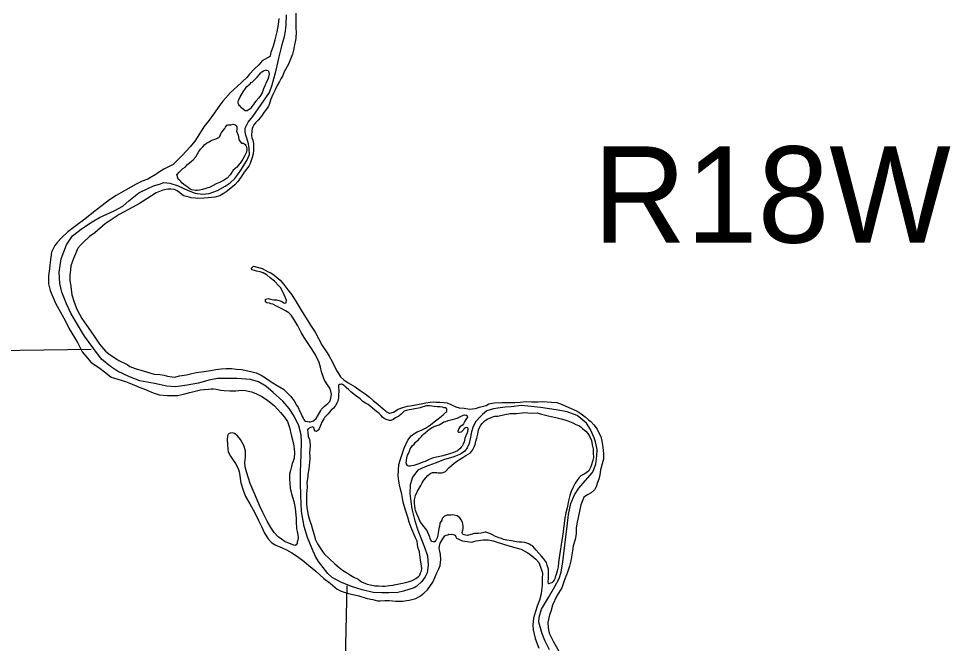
# Model space of a CAD drawing. Extents: x 369523 to 838377, y 495025 to 936819.
# Drawn here: x 617632 to 629895, y 719450 to 727677 of the extents above; entities that cross this region are included whole.
import ezdxf

# ---------------------------------------------------------------- set-up
doc = ezdxf.new("R2010")
doc.units = 0
for name, color, linetype in [('21', 7, 'Continuous'), ('Level 10', 7, 'Continuous'), ('Level 22', 7, 'Continuous'), ('Level 6', 7, 'Continuous')]:
    doc.layers.add(name, color=color, linetype=linetype)

msp = doc.modelspace()

# ---------------------------------------------------------------- linework, layer by layer
at = {"layer": 'Level 10'}
for points in [[(621279, 727749), (621279, 727673), (621279, 727591), (621281, 727543), (621283, 727509), (621279, 727416), (621259, 727308), (621248, 727260), (621238, 727208)], [(620946, 727183), (620954, 727235), (620988, 727318), (621010, 727398), (621037, 727504), (621051, 727600), (621061, 727678)], [(621238, 727208), (621184, 727078), (621128, 726977), (621109, 726928), (621084, 726884), (621065, 726849), (621036, 726795), (621010, 726738), (620979, 726677), (620950, 726616), (620934, 726558), (620920, 726524), (620880, 726469), (620858, 726440), (620837, 726404), (620812, 726369), (620787, 726340), (620763, 726318), (620752, 726304), (620728, 726279), (620715, 726253), (620707, 726229), (620702, 726196), (620697, 726144), (620700, 726108), (620713, 726074), (620722, 726031), (620724, 725951), (620721, 725894), (620708, 725846), (620680, 725771), (620661, 725735), (620599, 725653), (620560, 725594), (620517, 725531), (620480, 725490), (620427, 725445), (620363, 725398), (620323, 725369), (620280, 725342), (620216, 725326), (620125, 725318), (620075, 725313), (619991, 725309), (619961, 725311), (619905, 725319), (619875, 725327), (619806, 725343), (619784, 725357), (619749, 725386), (619717, 725409), (619683, 725427), (619637, 725430), (619595, 725431), (619531, 725419), (619442, 725381), (619320, 725302), (619223, 725244), (619136, 725196), (618957, 725096), (618848, 725027), (618772, 724976), (618634, 724856), (618564, 724807), (618487, 724735), (618448, 724694), (618413, 724653), (618379, 724580), (618354, 724518), (618321, 724421), (618314, 724365), (618305, 724298), (618305, 724234), (618319, 724148), (618333, 724041), (618365, 723945), (618398, 723850), (618464, 723729), (618524, 723640), (618576, 723565), (618646, 723469), (618696, 723388), (618776, 723296), (618837, 723251), (618924, 723193), (618950, 723175), (619059, 723122), (619098, 723096), (619165, 723068), (619283, 723035), (619329, 723020), (619414, 722997), (619492, 722989), (619546, 722980), (619592, 722967), (619683, 722957), (619750, 722971), (619842, 722985), (619893, 723000), (619969, 723016), (620074, 723032)], [(620946, 727183), (620839, 727121), (620794, 727066), (620734, 727010), (620673, 726947), (620634, 726902), (620507, 726785), (620419, 726705), (620320, 726590), (620267, 726521), (620209, 726434), (620139, 726338), (620071, 726250), (620014, 726161), (619950, 726065), (619892, 725988), (619784, 725873), (619665, 725757), (619543, 725694), (619474, 725650), (619452, 725632), (619332, 725563), (619258, 725537), (619179, 725497), (619041, 725420), (618917, 725349), (618830, 725291), (618730, 725215), (618616, 725126), (618502, 725038), (618383, 724949), (618280, 724870), (618196, 724791), (618144, 724731), (618109, 724688), (618063, 724601), (618046, 724469), (618038, 724382), (618024, 724290), (618026, 724184), (618048, 724098), (618118, 723928), (618247, 723694), (618293, 723601), (618409, 723413), (618468, 723291), (618515, 723230), (618587, 723147), (618687, 723081), (618780, 723011), (618849, 722957), (618938, 722927), (619040, 722899), (619125, 722865), (619218, 722825), (619301, 722791), (619404, 722747), (619480, 722721), (619592, 722713), (619726, 722716), (619804, 722730), (619887, 722752), (619990, 722778), (620026, 722787), (620076, 722794), (620130, 722799), (620168, 722802), (620198, 722803), (620232, 722797), (620294, 722785), (620338, 722778), (620410, 722777), (620492, 722775), (620568, 722783), (620620, 722782), (620698, 722764), (620754, 722741), (620833, 722701), (620908, 722652), (621002, 722580), (621080, 722490), (621131, 722427), (621169, 722370), (621198, 722292), (621220, 722197), (621238, 722129), (621254, 722051), (621264, 721963), (621259, 721889), (621244, 721851), (621231, 721817), (621224, 721780), (621209, 721728), (621196, 721680), (621198, 721618), (621203, 721554), (621208, 721494), (621222, 721420), (621254, 721320), (621274, 721229), (621283, 721095)], [(620588, 726714), (620617, 726757), (620637, 726782), (620680, 726817), (620694, 726835), (620705, 726841), (620745, 726878), (620770, 726905), (620803, 726940), (620819, 726962), (620832, 726974), (620854, 726991), (620880, 726999), (620898, 727000), (620916, 726994), (620922, 726984), (620929, 726946), (620922, 726906), (620911, 726876), (620889, 726835), (620878, 726801), (620857, 726753)], [(620857, 726753), (620837, 726698), (620817, 726666), (620792, 726633), (620755, 726590), (620736, 726568), (620722, 726547), (620703, 726519), (620687, 726498), (620679, 726490), (620666, 726478), (620652, 726470), (620642, 726463), (620616, 726463), (620592, 726480), (620567, 726504), (620551, 726519), (620541, 726527), (620530, 726541), (620524, 726553), (620520, 726563), (620522, 726581), (620527, 726599), (620550, 726646), (620588, 726714)], [(620286, 726133), (620299, 726173), (620311, 726184), (620322, 726200), (620346, 726228), (620355, 726249), (620371, 726273), (620387, 726279), (620403, 726280), (620424, 726280), (620454, 726285), (620484, 726280), (620497, 726266), (620503, 726250), (620506, 726230), (620502, 726212), (620500, 726196), (620509, 726174), (620515, 726164), (620523, 726144), (620524, 726122), (620531, 726086), (620543, 726063), (620564, 726037), (620592, 726036), (620612, 726020), (620623, 726004), (620633, 725987), (620636, 725955), (620630, 725920), (620609, 725876), (620581, 725825), (620548, 725772), (620501, 725717), (620458, 725682), (620415, 725619), (620378, 725578), (620329, 725547), (620278, 725518), (620230, 725501), (620193, 725480), (620151, 725457), (620098, 725440), (620052, 725427), (620012, 725416), (619985, 725413), (619959, 725415), (619914, 725422), (619892, 725429), (619862, 725451), (619839, 725470), (619805, 725493), (619782, 725515), (619766, 725531), (619752, 725544), (619733, 725564), (619725, 725592), (619723, 725598), (619714, 725618), (619747, 725656), (619761, 725671), (619792, 725701), (619822, 725720), (619855, 725757), (619908, 725800)], [(619908, 725800), (619929, 725819), (619965, 725855), (619986, 725898), (620005, 725926), (620028, 725959), (620055, 725988), (620083, 726018), (620106, 726035), (620138, 726056), (620165, 726070), (620189, 726081), (620221, 726091), (620243, 726098), (620268, 726113), (620278, 726121), (620286, 726133)], [(620074, 723032), (620156, 723044), (620228, 723056), (620300, 723065), (620365, 723069), (620433, 723070), (620501, 723060), (620566, 723055), (620670, 723036), (620760, 723012), (620823, 722981), (620882, 722948), (620918, 722919), (620977, 722882), (621036, 722846), (621119, 722797), (621141, 722776), (621188, 722729), (621209, 722705), (621260, 722642), (621291, 722587), (621310, 722555), (621333, 722504), (621354, 722462), (621365, 722438), (621379, 722417), (621388, 722397), (621396, 722383), (621410, 722375), (621436, 722372), (621458, 722368), (621474, 722369), (621498, 722375), (621512, 722380), (621549, 722412), (621580, 722463), (621605, 722508), (621618, 722534), (621654, 722569), (621679, 722590), (621703, 722610), (621726, 722637), (621743, 722681), (621750, 722729), (621741, 722773), (621726, 722811), (621689, 722868), (621655, 722923), (621617, 723025), (621604, 723087), (621586, 723148), (621534, 723257), (621470, 723360), (621389, 723476), (621350, 723543), (621306, 723633), (621256, 723718), (621219, 723771), (621188, 723802), (621145, 723829), (621105, 723850), (621060, 723873), (621016, 723896), (620976, 723916), (620953, 723923), (620935, 723929), (620899, 723936), (620883, 723946), (620883, 723958), (620882, 723984), (620916, 723992), (620946, 723981), (620990, 723974), (621026, 723973), (621093, 723956), (621123, 723933), (621137, 723929), (621155, 723936), (621158, 723966), (621146, 724001), (621108, 724079), (621081, 724134), (621058, 724160), (620999, 724220), (620944, 724263), (620903, 724298), (620850, 724329), (620810, 724344), (620762, 724353), (620738, 724359), (620708, 724370), (620697, 724384), (620695, 724390), (620724, 724419), (620839, 724385), (620916, 724343), (620950, 724328), (620997, 724299), (621074, 724234), (621124, 724177), (621175, 724106)], [(621175, 724106), (621227, 724039), (621287, 723947), (621362, 723816), (621417, 723731), (621473, 723640), (621535, 723548), (621581, 723463), (621627, 723373), (621693, 723277), (621718, 723231), (621758, 723160), (621817, 723045), (621841, 723004), (621868, 722960), (621913, 722919), (621970, 722882), (622061, 722828), (622128, 722780), (622195, 722735), (622250, 722690), (622297, 722647), (622358, 722601), (622397, 722570), (622430, 722538), (622450, 722519), (622466, 722507), (622478, 722497), (622507, 722482), (622519, 722482), (622568, 722495), (622627, 722533), (622687, 722556), (622752, 722572), (622810, 722583), (622854, 722592), (622932, 722606), (622993, 722617), (623047, 722628), (623091, 722629), (623131, 722628), (623175, 722625), (623231, 722624), (623273, 722617), (623331, 722591), (623386, 722566), (623432, 722551), (623494, 722546), (623568, 722536), (623646, 722542), (623700, 722559), (623787, 722583), (623823, 722604), (623892, 722617), (623992, 722621), (624106, 722620), (624164, 722623), (624234, 722627), (624312, 722633), (624384, 722632), (624467, 722632), (624533, 722635), (624589, 722631), (624647, 722626), (624716, 722620), (624786, 722595), (624836, 722572), (624905, 722544), (624984, 722507), (625037, 722473), (625087, 722434), (625132, 722395), (625163, 722371), (625204, 722330), (625245, 722269), (625272, 722215), (625293, 722176), (625308, 722112), (625322, 722032), (625330, 721948), (625328, 721876), (625311, 721816), (625291, 721735), (625283, 721669), (625268, 721613), (625253, 721568), (625234, 721510), (625213, 721473), (625168, 721432), (625121, 721407), (625073, 721376), (625056, 721340), (625030, 721275), (624977, 721025), (624971, 720965), (624969, 720891), (624956, 720817), (624932, 720734), (624922, 720668), (624901, 720537), (624882, 720468)], [(622825, 722533), (622801, 722529), (622772, 722524), (622736, 722517), (622706, 722506), (622669, 722468), (622635, 722443), (622592, 722418), (622563, 722399), (622531, 722386), (622513, 722384), (622469, 722397), (622444, 722410), (622420, 722428), (622403, 722452), (622379, 722479), (622322, 722520), (622285, 722553), (622234, 722594), (622198, 722611), (622164, 722634), (622127, 722668), (622096, 722693), (622064, 722714), (622005, 722763), (621988, 722781), (621978, 722789), (621944, 722820), (621927, 722835), (621911, 722845), (621893, 722857), (621881, 722862), (621879, 722862), (621865, 722860), (621849, 722858), (621841, 722848), (621842, 722820), (621846, 722786), (621842, 722709), (621841, 722683), (621834, 722639), (621822, 722611), (621803, 722582), (621790, 722564), (621776, 722548), (621743, 722515), (621706, 722472), (621659, 722425), (621649, 722409), (621626, 722370), (621605, 722320), (621588, 722275), (621575, 722257), (621561, 722248), (621551, 722240), (621533, 722246), (621527, 722256), (621527, 722262), (621522, 722276), (621520, 722286), (621508, 722295), (621500, 722303), (621492, 722299), (621472, 722291), (621444, 722276), (621433, 722262), (621437, 722228), (621445, 722172), (621459, 722140), (621471, 722060), (621465, 721998), (621462, 721956), (621465, 721916), (621465, 721880)], [(621465, 721880), (621452, 721749), (621445, 721699), (621440, 721671), (621439, 721645), (621428, 721595), (621425, 721565), (621428, 721511), (621425, 721460), (621420, 721424), (621421, 721366), (621422, 721310), (621423, 721278), (621430, 721214), (621442, 721138), (621460, 721079), (621481, 721017), (621505, 720938), (621522, 720878), (621541, 720812), (621567, 720759), (621631, 720660), (621656, 720625), (621723, 720564), (621792, 720497), (621853, 720449), (621896, 720414), (621961, 720375), (622002, 720350), (622044, 720323), (622101, 720294), (622145, 720261), (622218, 720229), (622280, 720218), (622320, 720207), (622368, 720206), (622422, 720203), (622450, 720204), (622514, 720213), (622560, 720216), (622574, 720221), (622662, 720237), (622707, 720246), (622759, 720261), (622803, 720274), (622828, 720288), (622858, 720305), (622893, 720332), (622911, 720350), (622922, 720377), (622935, 720407), (622941, 720431), (622934, 720473), (622927, 720519), (622917, 720581), (622908, 720657), (622888, 720716), (622882, 720752), (622877, 720798), (622856, 720838), (622828, 720901), (622797, 720974), (622771, 721048), (622754, 721112), (622721, 721217), (622695, 721309), (622675, 721414), (622664, 721462), (622646, 721538), (622637, 721588), (622629, 721656), (622632, 721730), (622638, 721804), (622664, 721891), (622707, 722020), (622753, 722125), (622797, 722184), (622833, 722209), (622878, 722236), (622933, 722257), (622989, 722284), (623052, 722330), (623081, 722351), (623118, 722380), (623195, 722439), (623197, 722441), (623219, 722458), (623230, 722470), (623238, 722476), (623254, 722493), (623266, 722503), (623269, 722517), (623267, 722537), (623250, 722553), (623232, 722552), (623212, 722560), (623182, 722567), (623142, 722566), (623100, 722569), (623042, 722576), (623000, 722579)], [(623000, 722579), (622952, 722566), (622919, 722553), (622825, 722533)], [(623405, 722414), (623467, 722445), (623477, 722450), (623488, 722456), (623502, 722460), (623518, 722453), (623530, 722453), (623537, 722441), (623539, 722429), (623527, 722413), (623520, 722399), (623504, 722376), (623489, 722342), (623475, 722325), (623440, 722303), (623432, 722280), (623426, 722278), (623421, 722266), (623415, 722244), (623415, 722238), (623422, 722230), (623436, 722230), (623455, 722235), (623465, 722239), (623475, 722249), (623487, 722264), (623493, 722272), (623500, 722278), (623502, 722282), (623520, 722292), (623532, 722295), (623544, 722285), (623546, 722277), (623543, 722265), (623536, 722223), (623519, 722184), (623507, 722148), (623494, 722104), (623483, 722073), (623470, 722045), (623458, 722035), (623438, 722014), (623417, 721994), (623407, 721987), (623377, 721971), (623348, 721960), (623316, 721949), (623292, 721941), (623258, 721934), (623215, 721919), (623199, 721915), (623111, 721899), (623080, 721888), (623034, 721873), (622981, 721846), (622953, 721837), (622921, 721824), (622888, 721812), (622862, 721801), (622846, 721797), (622832, 721794), (622804, 721788), (622784, 721785), (622766, 721785), (622754, 721787), (622744, 721796), (622738, 721808), (622736, 721814), (622733, 721828), (622735, 721852), (622740, 721896), (622751, 721927), (622763, 721949), (622776, 721981), (622787, 722014), (622797, 722028), (622812, 722052), (622836, 722075), (622857, 722099), (622877, 722116), (622894, 722132), (622906, 722144), (622935, 722175), (622945, 722189), (622964, 722210), (622982, 722224), (623013, 722251), (623023, 722257), (623037, 722268), (623055, 722278), (623076, 722292), (623094, 722301), (623106, 722309), (623102, 722305)], [(623005, 720939), (622933, 721028), (622913, 721063), (622894, 721107), (622874, 721158), (622857, 721202), (622853, 721224), (622846, 721256), (622841, 721298), (622842, 721336), (622846, 721362), (622857, 721398), (622884, 721453), (622897, 721477), (622924, 721530), (622943, 721563), (622966, 721601), (622990, 721632), (623017, 721660), (623040, 721677), (623058, 721691), (623078, 721700), (623096, 721702), (623112, 721702), (623136, 721699), (623152, 721695), (623182, 721694), (623202, 721696), (623220, 721701), (623251, 721714), (623296, 721761), (623365, 721822), (623394, 721845), (623436, 721872), (623477, 721899), (623518, 721922), (623550, 721943), (623580, 721961), (623607, 721994), (623630, 722047), (623639, 722069), (623650, 722111), (623661, 722153), (623674, 722206), (623681, 722236), (623688, 722274), (623717, 722325), (623733, 722347), (623768, 722382), (623797, 722403), (623851, 722426), (623875, 722434), (623898, 722441), (623938, 722444), (624030, 722462), (624101, 722478), (624183, 722477), (624261, 722485)], [(623102, 722305), (623168, 722329), (623209, 722355), (623229, 722366), (623253, 722370), (623284, 722383), (623320, 722392), (623344, 722397), (623372, 722405), (623405, 722414)], [(624261, 722485), (624289, 722490), (624333, 722487), (624389, 722482), (624457, 722486), (624515, 722469), (624549, 722460), (624600, 722447), (624640, 722438), (624704, 722425), (624774, 722405), (624823, 722394), (624861, 722380), (624905, 722365), (624927, 722352), (624966, 722333), (625012, 722314), (625041, 722292), (625059, 722273), (625096, 722244), (625122, 722214), (625145, 722179), (625170, 722121), (625182, 722063), (625193, 722013), (625196, 721959), (625197, 721899), (625188, 721861), (625174, 721801), (625158, 721768), (625151, 721748), (625136, 721720), (625120, 721707), (625084, 721681), (625033, 721657), (625010, 721633), (624977, 721590), (624955, 721560), (624929, 721505), (624906, 721452), (624885, 721396), (624871, 721327), (624851, 721237), (624836, 721168), (624822, 721100), (624810, 721000), (624800, 720919), (624791, 720861), (624774, 720752), (624758, 720666), (624749, 720606), (624739, 720513), (624735, 720459), (624720, 720405), (624709, 720358), (624696, 720320), (624686, 720288), (624677, 720276), (624663, 720259), (624649, 720249), (624634, 720241), (624612, 720234), (624606, 720236), (624603, 720268), (624604, 720294), (624607, 720344), (624608, 720382), (624605, 720428), (624590, 720482), (624579, 720516), (624540, 720567), (624516, 720598), (624479, 720636), (624440, 720681), (624425, 720701), (624397, 720734), (624364, 720749), (624346, 720761), (624320, 720770), (624294, 720778), (624254, 720783), (624222, 720784), (624186, 720789), (624139, 720798), (624119, 720802), (624057, 720808), (624013, 720820), (623987, 720829), (623955, 720840), (623908, 720857), (623860, 720884), (623829, 720899), (623823, 720901), (623781, 720914), (623771, 720914), (623719, 720903), (623682, 720898), (623638, 720897), (623628, 720897), (623600, 720888), (623582, 720882)], [(621283, 721095), (621286, 721057), (621290, 720959), (621297, 720925), (621306, 720879), (621311, 720839), (621306, 720809), (621298, 720787), (621297, 720765), (621285, 720748), (621271, 720740), (621255, 720744), (621241, 720749), (621187, 720768), (621140, 720789), (621090, 720824), (621049, 720855), (620996, 720908), (620950, 720975), (620905, 721058), (620846, 721173), (620802, 721266), (620751, 721393), (620707, 721492), (620681, 721556), (620656, 721627), (620630, 721707), (620613, 721773), (620611, 721833), (620618, 721903), (620618, 721987), (620598, 722057), (620552, 722134), (620515, 722181), (620475, 722212), (620443, 722221), (620417, 722219), (620405, 722213), (620389, 722200), (620381, 722184), (620375, 722136), (620382, 722070), (620387, 722008), (620392, 721974), (620421, 721917), (620446, 721877), (620486, 721818), (620508, 721780), (620525, 721741), (620536, 721707), (620545, 721661), (620546, 721621), (620557, 721563), (620588, 721468), (620619, 721386), (620674, 721287), (620740, 721169), (620790, 721070), (620834, 720979), (620870, 720901), (620918, 720826), (620963, 720773), (621016, 720744), (621102, 720710), (621157, 720681), (621226, 720643), (621288, 720602), (621370, 720546), (621449, 720478), (621545, 720400), (621647, 720304), (621732, 720242), (621824, 720166), (621878, 720137), (621975, 720107), (622112, 720076), (622220, 720042), (622295, 720026), (622355, 720009), (622391, 720010), (622453, 720016), (622507, 720015), (622595, 720007), (622683, 720005), (622774, 720019), (622860, 720039), (622923, 720078), (622966, 720113), (623015, 720154), (623085, 720254), (623113, 720325), (623136, 720381), (623161, 720430), (623180, 720476), (623190, 720553), (623184, 720619), (623175, 720663), (623169, 720698), (623170, 720731), (623181, 720771), (623206, 720815)], [(623582, 720882), (623570, 720880), (623554, 720875), (623540, 720871), (623514, 720874), (623494, 720880), (623480, 720888), (623476, 720894), (623471, 720912), (623477, 720940), (623482, 720960), (623483, 721002), (623479, 721022), (623474, 721044), (623458, 721077), (623439, 721105), (623403, 721130), (623366, 721139), (623346, 721143), (623320, 721140), (623274, 721137), (623239, 721125), (623223, 721112), (623207, 721096), (623204, 721072), (623192, 721059), (623177, 721035), (623170, 720987), (623163, 720961), (623157, 720933), (623152, 720910), (623151, 720876), (623139, 720842), (623128, 720812), (623124, 720806), (623120, 720800), (623111, 720789), (623107, 720789), (623089, 720789), (623071, 720792), (623058, 720808), (623050, 720832), (623043, 720850), (623033, 720880), (623005, 720939)], [(623206, 720815), (623223, 720842), (623243, 720866), (623258, 720877), (623282, 720881), (623296, 720886), (623324, 720884), (623338, 720886), (623366, 720881), (623376, 720875), (623387, 720852), (623397, 720836), (623427, 720822), (623470, 720799), (623506, 720794), (623596, 720784), (623622, 720793), (623652, 720801), (623714, 720809), (623747, 720814), (623811, 720815), (623880, 720800), (623944, 720778), (623988, 720765), (624027, 720752), (624069, 720741), (624119, 720726), (624147, 720718), (624248, 720689), (624327, 720648), (624361, 720623), (624441, 720559), (624478, 720513), (624488, 720492), (624526, 720380), (624524, 720298), (624524, 720226), (624519, 720174), (624516, 720146), (624509, 720104), (624487, 720019), (624455, 719942), (624434, 719870), (624410, 719783), (624402, 719691), (624404, 719629), (624432, 719513), (624479, 719388)], [(624882, 720468), (624850, 720376), (624818, 720287), (624781, 720182), (624717, 720076), (624660, 719955), (624636, 719872), (624621, 719826), (624597, 719727), (624601, 719653), (624616, 719585), (624673, 719469), (624744, 719346)]]:
    msp.add_lwpolyline(points, dxfattribs=at)
at = {"layer": 'Level 22'}
for points in [[(611061, 723726), (616711, 723296), (618586, 723322)], [(621819, 697033), (621802, 702257), (621814, 707457), (621836, 712812), (621906, 718060), (621958, 720206)]]:
    msp.add_lwpolyline(points, dxfattribs=at)
at = {"layer": 'Level 6'}
for points in [[(621702, 720370), (621577, 720528), (621538, 720593), (621497, 720697), (621436, 720846), (621392, 720990), (621357, 721187), (621346, 721399), (621343, 721564), (621341, 721710), (621353, 721932), (621354, 722104), (621349, 722196), (621319, 722314), (621259, 722443), (621193, 722544), (621108, 722639), (620982, 722755), (620887, 722838), (620790, 722894), (620686, 722925), (620502, 722936), (620376, 722940), (620248, 722936), (620137, 722918), (619998, 722878), (619852, 722851), (619703, 722827), (619585, 722837), (619421, 722871), (619228, 722909), (619090, 722959), (618934, 723035), (618840, 723096), (618722, 723194), (618620, 723328), (618500, 723495), (618405, 723649), (618325, 723790), (618261, 723923), (618203, 724073), (618173, 724188), (618167, 724336), (618194, 724513), (618263, 724696), (618341, 724816), (618473, 724916), (618601, 725002), (618696, 725058), (618891, 725147), (619004, 725209), (619084, 725276), (619215, 725384), (619333, 725440), (619409, 725474), (619486, 725499), (619542, 725520), (619624, 725509), (619730, 725475), (619799, 725444), (619863, 725413), (619956, 725380), (620054, 725364), (620141, 725375), (620251, 725413), (620350, 725469), (620417, 725514), (620478, 725571), (620517, 725625), (620566, 725694), (620607, 725759), (620636, 725808), (620669, 725886), (620667, 725968), (620656, 726028), (620639, 726090), (620620, 726156), (620612, 726196), (620613, 726236), (620654, 726314), (620713, 726389), (620935, 726703), (620970, 726806), (621022, 726999), (621043, 727096), (621056, 727158), (621088, 727281), (621101, 727335), (621133, 727442), (621146, 727510), (621155, 727600), (621158, 727728)], [(624620, 719363), (624560, 719488), (624523, 719578), (624506, 719638), (624480, 719731), (624483, 719797), (624516, 719900), (624607, 720054), (624691, 720199), (624745, 720304), (624775, 720389), (624795, 720525), (624822, 720744), (624850, 720993), (624869, 721149), (624901, 721292), (624947, 721407), (625007, 721494), (625088, 721589), (625184, 721699), (625203, 721739), (625228, 721816), (625244, 721918), (625245, 722002), (625223, 722104), (625209, 722158), (625161, 722265), (625106, 722348), (624984, 722449), (624851, 722501), (624709, 722526), (624499, 722555), (624251, 722581), (624115, 722567), (624034, 722562), (623938, 722548), (623884, 722537), (623793, 722512), (623736, 722463), (623710, 722438), (623649, 722371), (623614, 722305), (623591, 722234), (623575, 722144), (623564, 722084), (623537, 722027), (623506, 721980), (623448, 721940), (623361, 721908), (623226, 721868), (623128, 721828), (622985, 721774), (622888, 721730), (622814, 721639), (622784, 721538), (622779, 721424), (622793, 721320), (622809, 721220), (622845, 721065), (622885, 720943), (622933, 720818), (622972, 720716), (623014, 720601), (623022, 720485), (623008, 720381), (622985, 720326), (622938, 720267), (622875, 720202), (622837, 720180), (622698, 720137), (622622, 720120), (622505, 720114), (622413, 720115), (622297, 720121), (622154, 720155), (622014, 720199), (621871, 720256), (621758, 720317), (621702, 720370)]]:
    msp.add_lwpolyline(points, dxfattribs=at)

# ---------------------------------------------------------------- texts
at = {"layer": '21'}
msp.add_text('R18W', height=1267.2, dxfattribs=at).set_placement((625193, 724727))

doc.saveas('drawing.dxf')
